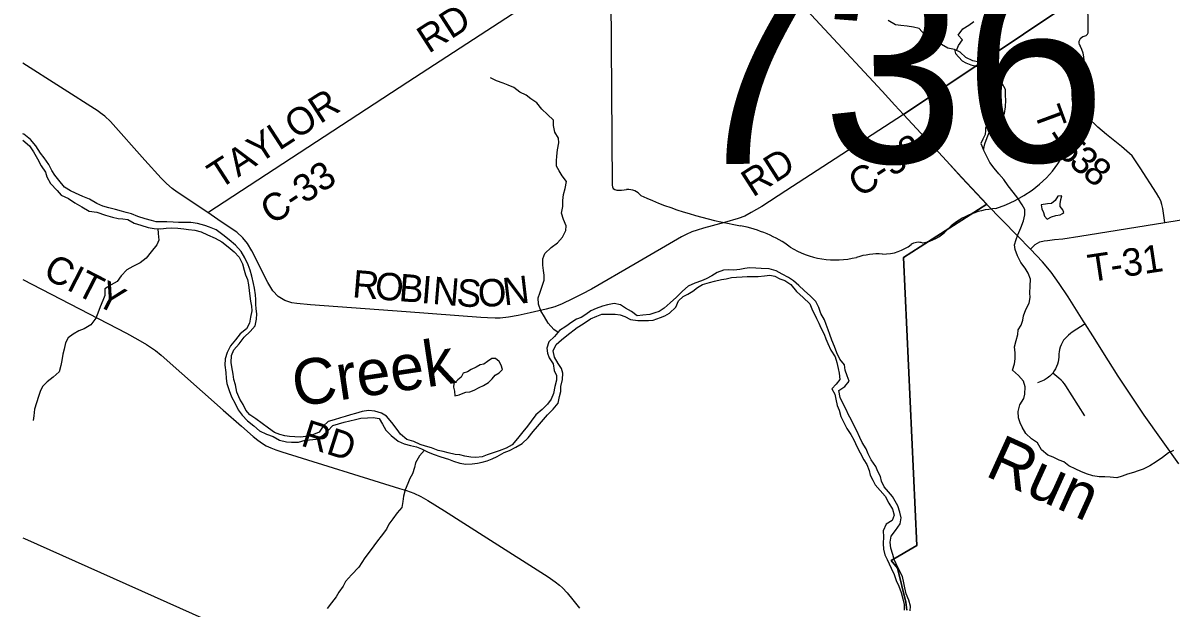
# Model space of a CAD drawing. Extents: x 114604 to 551442, y 316898 to 567001.
# Drawn here: x 114843 to 127408, y 445868 to 452265 of the extents above; entities that cross this region are included whole.
import ezdxf

# ---------------------------------------------------------------- set-up
doc = ezdxf.new("R2010")
doc.units = 0
for name, color, linetype in [('_CIVIL_CONSTRUCTION', 7, 'Continuous'), ('BD_X_Building', 7, 'Continuous'), ('DV_X_County_Line', 7, 'Continuous'), ('GE_P_Alignment_1000_Bearings', 7, 'Continuous'), ('GE_P_Alignment_1000_Cardinal_Points', 7, 'Continuous'), ('GE_P_Alignment_500_Bearings', 7, 'Continuous'), ('GE_P_Alignment_500_Curve_Data', 7, 'Continuous'), ('GE_P_Alignment_500_Distances', 7, 'Continuous'), ('MT_X_Edge_Line', 7, 'Continuous'), ('PM_P_Cells', 7, 'Continuous'), ('PM_P_CL_Double_Solid', 7, 'Continuous'), ('PM_P_Crosswalk', 7, 'Continuous'), ('RD_P_GR_Rt', 7, 'Continuous')]:
    doc.layers.add(name, color=color, linetype=linetype)

msp = doc.modelspace()

# ---------------------------------------------------------------- linework, layer by layer
at = {"layer": '_CIVIL_CONSTRUCTION'}
for points in [[(123616, 452198), (123225, 452619), (123134, 452727), (123058, 452836), (122985, 452965), (122922, 453099), (122817, 453341), (122710, 453577), (122654, 453690), (122613, 453761), (122533, 453877), (122469, 453961)], [(124481, 451264), (124385, 451367), (124246, 451520), (123616, 452198)], [(124951, 450757), (124864, 450851), (124481, 451264)], [(125872, 449792), (125728, 449936), (125392, 450282), (125120, 450572), (124951, 450757)], [(126446, 449008), (126391, 449094), (126281, 449272), (126183, 449415), (126098, 449541), (126002, 449654), (125872, 449792)], [(127493, 447446), (127113, 447976), (126946, 448227), (126829, 448404), (126725, 448571), (126552, 448844), (126469, 448974), (126446, 449008)]]:
    msp.add_lwpolyline(points, dxfattribs=at)
at = {"layer": 'DV_X_County_Line'}
for points in [[(117283, 448031), (117253, 448095), (117215, 448152), (117183, 448228), (117169, 448308), (117151, 448366), (117143, 448424), (117128, 448504), (117122, 448554), (117126, 448629), (117152, 448691), (117208, 448755), (117264, 448829), (117330, 448893), (117384, 448953), (117400, 449027), (117403, 449083), (117395, 449139), (117393, 449191), (117393, 449241), (117389, 449293), (117379, 449365), (117365, 449415), (117347, 449496), (117331, 449562), (117309, 449620), (117270, 449696), (117230, 449768), (117168, 449834), (117100, 449895), (117030, 449949), (116956, 450005), (116886, 450031), (116834, 450051), (116752, 450074), (116682, 450082), (116610, 450082), (116546, 450084), (116488, 450086), (116416, 450092), (116362, 450090), (116302, 450092), (116250, 450105), (116180, 450125), (116102, 450149), (116030, 450177), (115974, 450191), (115922, 450207), (115856, 450227), (115782, 450244), (115716, 450262), (115650, 450292), (115572, 450338), (115500, 450366), (115418, 450404), (115365, 450431), (115299, 450471), (115237, 450545), (115193, 450601), (115161, 450651), (115127, 450719), (115077, 450792), (115035, 450842), (114985, 450920), (114927, 450992), (114853, 451050), (114843, 451052)], [(114843, 450984), (114843, 450984), (114915, 450922), (114959, 450856), (115003, 450780), (115043, 450702), (115089, 450633), (115103, 450583), (115145, 450511), (115218, 450433), (115262, 450383), (115340, 450346), (115410, 450300), (115486, 450256), (115566, 450208), (115652, 450196), (115748, 450164), (115822, 450143), (115886, 450129), (115938, 450125), (115990, 450117), (116062, 450075), (116132, 450053), (116212, 450030), (116280, 450018), (116352, 450016), (116412, 450022), (116474, 450024), (116540, 450020), (116604, 450014), (116656, 450008), (116726, 450000), (116792, 449981), (116864, 449949), (116946, 449911), (117018, 449873), (117088, 449817), (117154, 449764), (117208, 449704), (117245, 449630), (117265, 449562), (117279, 449510), (117301, 449460), (117311, 449402), (117319, 449339), (117327, 449279), (117335, 449225), (117343, 449167), (117349, 449117), (117333, 449047), (117324, 448981), (117288, 448921), (117220, 448865), (117168, 448799), (117116, 448735), (117078, 448663), (117058, 448591), (117054, 448523), (117063, 448444), (117069, 448376), (117075, 448324), (117099, 448246), (117125, 448176), (117165, 448104), (117199, 448035), (117241, 447975), (117301, 447913), (117371, 447861), (117432, 447805), (117508, 447768), (117582, 447742)], [(124423, 446303), (124377, 446397), (124365, 446453), (124343, 446523), (124333, 446589), (124346, 446654), (124392, 446716), (124444, 446788), (124456, 446854), (124442, 446916), (124418, 446984), (124390, 447036), (124360, 447086), (124316, 447140), (124270, 447193), (124241, 447255), (124227, 447307), (124201, 447361), (124179, 447417), (124125, 447489), (124093, 447553), (124071, 447608), (124027, 447676), (124003, 447734), (123969, 447804), (123934, 447876), (123906, 447930), (123880, 447982), (123854, 448039), (123824, 448093), (123788, 448171), (123774, 448247), (123838, 448291), (123884, 448349), (123862, 448407), (123842, 448467), (123833, 448527), (123785, 448588), (123751, 448660), (123725, 448726), (123697, 448796), (123673, 448858), (123655, 448910), (123635, 448968), (123617, 449019), (123575, 449087), (123554, 449153), (123520, 449219), (123464, 449279), (123394, 449339), (123334, 449394), (123278, 449444), (123222, 449482), (123152, 449520), (123088, 449554), (123010, 449578), (122922, 449580), (122866, 449585), (122794, 449587), (122742, 449581)], [(122742, 449581), (122688, 449569), (122622, 449561), (122568, 449565), (122512, 449561), (122440, 449535), (122384, 449501), (122320, 449467), (122268, 449445), (122196, 449421), (122122, 449389), (122062, 449333), (121995, 449267), (121927, 449205), (121861, 449145), (121807, 449111), (121757, 449095), (121703, 449077), (121629, 449071), (121567, 449062), (121503, 449112), (121437, 449148), (121383, 449182), (121315, 449196), (121241, 449184), (121187, 449168), (121117, 449144), (121059, 449116), (121003, 449076), (120953, 449046), (120901, 449025), (120849, 448995), (120783, 448947), (120717, 448901), (120660, 448837), (120600, 448777), (120578, 448708), (120584, 448656), (120602, 448602), (120646, 448538), (120658, 448466), (120684, 448410), (120682, 448360), (120664, 448290), (120649, 448212), (120623, 448151), (120585, 448097), (120525, 448037), (120457, 447979), (120407, 447911), (120365, 447857), (120315, 447795), (120255, 447723), (120198, 447651), (120132, 447615), (120056, 447587), (119988, 447564), (119922, 447542), (119870, 447522), (119800, 447512), (119746, 447516), (119680, 447530), (119626, 447542), (119572, 447548), (119498, 447566), (119442, 447579), (119388, 447591), (119314, 447621), (119248, 447639), (119190, 447655), (119120, 447689), (119046, 447711), (118977, 447770), (118937, 447820), (118881, 447896), (118821, 447966), (118769, 447998), (118693, 448021), (118625, 448029), (118555, 448015), (118483, 447995), (118427, 447979), (118371, 447961), (118317, 447947), (118249, 447927), (118185, 447909), (118129, 447855), (118084, 447791), (118006, 447759), (117934, 447744), (117884, 447736), (117818, 447738), (117762, 447742), (117708, 447750), (117654, 447764), (117598, 447786), (117529, 447834), (117461, 447887), (117391, 447937), (117327, 447981), (117283, 448031)], [(117582, 447742), (117652, 447702), (117728, 447686), (117784, 447680), (117858, 447682), (117930, 447702), (117980, 447707), (118052, 447715), (118128, 447757), (118181, 447807), (118235, 447863), (118295, 447883), (118357, 447901), (118421, 447913), (118481, 447931), (118541, 447943), (118613, 447947), (118675, 447953), (118741, 447942), (118779, 447880), (118815, 447814), (118873, 447754), (118948, 447694), (119016, 447665), (119086, 447645), (119152, 447629), (119206, 447609), (119270, 447577), (119332, 447549), (119416, 447520), (119502, 447496), (119554, 447474), (119626, 447452), (119690, 447440), (119760, 447444), (119818, 447452), (119870, 447464), (119922, 447478), (119980, 447499), (120032, 447523), (120108, 447567), (120168, 447591), (120238, 447625), (120307, 447667), (120371, 447729), (120427, 447797), (120475, 447851), (120517, 447905), (120583, 447981), (120647, 448043), (120699, 448109), (120715, 448179), (120729, 448235), (120730, 448290), (120750, 448366), (120752, 448436), (120736, 448486), (120700, 448542), (120660, 448610), (120646, 448680), (120678, 448748), (120738, 448802), (120797, 448848), (120907, 448936), (120973, 448974), (121053, 449030), (121123, 449060), (121177, 449082), (121253, 449082), (121323, 449080), (121379, 449074), (121431, 449054), (121493, 449024), (121571, 449011), (121629, 449013), (121689, 449013), (121739, 449017), (121819, 449043), (121869, 449063), (121921, 449091), (121987, 449159), (122017, 449227), (122069, 449273), (122119, 449299), (122174, 449331), (122224, 449371), (122280, 449407), (122358, 449427), (122410, 449443), (122488, 449461), (122540, 449469), (122598, 449481), (122654, 449487), (122714, 449489), (122768, 449493), (122836, 449492), (122890, 449494), (122960, 449500), (123018, 449506), (123072, 449496), (123126, 449468)], [(123126, 449468), (123182, 449450), (123246, 449404), (123310, 449328), (123382, 449263), (123454, 449193), (123478, 449141), (123529, 449033), (123553, 448981), (123577, 448930), (123611, 448862), (123631, 448812), (123653, 448760), (123685, 448688), (123731, 448614), (123749, 448552), (123766, 448487), (123776, 448435), (123782, 448367), (123744, 448315), (123696, 448263), (123728, 448205), (123738, 448153), (123754, 448081), (123776, 448031), (123796, 447961), (123832, 447890), (123861, 447832), (123903, 447764), (123937, 447708), (123973, 447628), (124005, 447566), (124047, 447487), (124079, 447437), (124103, 447371), (124117, 447319), (124145, 447265), (124170, 447215), (124224, 447153), (124280, 447092), (124318, 447014), (124360, 446948), (124378, 446884), (124358, 446826), (124292, 446784), (124258, 446712), (124260, 446646), (124257, 446572), (124263, 446511), (124277, 446449), (124303, 446399), (124345, 446303)], [(124345, 446303), (124377, 446236), (124401, 446168), (124428, 446106), (124454, 446038), (124474, 445970), (124489, 445906), (124487, 445845)], [(124555, 445836), (124557, 445888), (124538, 445954), (124508, 446022), (124496, 446090), (124485, 446144), (124471, 446212), (124423, 446303)]]:
    msp.add_lwpolyline(points, dxfattribs=at)
at = {"layer": 'GE_P_Alignment_1000_Bearings'}
msp.add_lwpolyline([(114843, 446635), (114861, 446627), (119778, 444430), (123501, 442743), (125726, 441762), (128111, 440653), (128479, 440489)], dxfattribs=at)
at = {"layer": 'GE_P_Alignment_1000_Cardinal_Points'}
for points in [[(127339, 450084), (127317, 450237), (127309, 450279), (127297, 450319), (127276, 450359), (127249, 450404), (127069, 450683), (126982, 450813), (126867, 450913), (126701, 451045), (126607, 451127), (126498, 451233), (126467, 451288), (126344, 451603), (126217, 451919)], [(126412, 449934), (127339, 450084), (129318, 450403), (130613, 450617), (130681, 450624), (130803, 450623), (131563, 450572), (132119, 450538)], [(125872, 449792), (125920, 449843), (125974, 449873), (126019, 449882), (126056, 449885), (126132, 449896), (126226, 449904), (126412, 449934)], [(126469, 448974), (126328, 448883), (126309, 448870), (126286, 448852), (126267, 448835), (126249, 448816), (126233, 448795), (126217, 448769), (126205, 448744), (126196, 448719), (126188, 448693), (126184, 448669), (126181, 448646), (126179, 448612), (126177, 448586), (126173, 448560), (126166, 448535), (126156, 448509), (126144, 448484), (126130, 448460), (126114, 448435), (126081, 448404), (126052, 448381), (126019, 448361), (125983, 448344), (125948, 448331)], [(126465, 447971), (126256, 448299), (126241, 448321), (126225, 448341), (126206, 448360), (126180, 448382), (126114, 448435)]]:
    msp.add_lwpolyline(points, dxfattribs=at)
at = {"layer": 'GE_P_Alignment_500_Bearings'}
for points in [[(116865, 450191), (119055, 451622), (120275, 452411), (121363, 453112), (122533, 453877), (124525, 455162), (124893, 455400), (125060, 455508), (125795, 455981)], [(116865, 450191), (116532, 450414), (116476, 450456), (116414, 450510), (116354, 450567), (116178, 450764), (115801, 451189), (115740, 451246), (115715, 451265), (115690, 451283), (115665, 451302), (114843, 451826)], [(124481, 451264), (123193, 450430), (122929, 450259), (122814, 450192), (122745, 450154), (122672, 450126), (122520, 450083), (122291, 450023), (122223, 450000), (122163, 449980), (122102, 449952), (122051, 449925), (121544, 449630), (121066, 449354), (120959, 449298), (120857, 449248), (120743, 449193), (120664, 449163), (120570, 449136), (120395, 449096), (120262, 449068), (120157, 449048), (120066, 449039), (120011, 449037), (119929, 449040), (119853, 449045), (119038, 449106), (117991, 449183), (117841, 449196), (117785, 449206), (117711, 449230), (117637, 449275), (117578, 449337), (117522, 449429), (117484, 449505), (117403, 449669), (117347, 449775), (117301, 449853), (117250, 449915), (117183, 449977), (117014, 450092), (116865, 450191)], [(114843, 449461), (115977, 448872), (116100, 448805), (116197, 448750), (116239, 448722), (116293, 448684), (116356, 448633), (117035, 448033), (117236, 447855), (117362, 447744), (117414, 447702), (117465, 447666), (117505, 447642), (117556, 447618), (117611, 447596), (117676, 447574), (118966, 447176), (119041, 447152), (119121, 447123), (119199, 447087), (119275, 447045), (119458, 446930), (119921, 446636), (120590, 446209), (120668, 446155), (120715, 446117), (120747, 446089), (120799, 446034), (120862, 445959), (120934, 445867)]]:
    msp.add_lwpolyline(points, dxfattribs=at)
at = {"layer": 'GE_P_Alignment_500_Curve_Data'}
for p, q in [((126502, 452174), (126490, 453832)), ((121271, 453661), (121293, 450491)), ((126502, 452174), (126502, 452174))]:
    msp.add_line(p, q, dxfattribs=at)
for centre, major_axis, ratio, start_param, end_param in [((126490, 452052), (89.9, 0.6), 0.8, 1.883978, 3.671073), ((126440, 452167), (62.2, 0.4), 0.8, 5.05454, 6.418171), ((125919, 451838), (540, 4), 0.8, 5.934695, 6.695948), ((126715, 451481), (393, 3), 0.8, 2.387724, 3.262537), ((124959, 451258), (1385, 10), 0.8, 5.101753, 6.440018), ((121354, 450485), (61, 0.4), 0.8, 3.00124, 4.508301), ((121361, 450809), (466, 3), 0.8, 4.665946, 4.897461), ((121460, 450310), (168, 1), 0.8, 0.519207, 1.627899), ((123559, 453173), (3998, 29), 0.800001, 4.195996, 4.488959), ((125555, 449632), (758, 5), 0.8, 1.647645, 2.488433), ((122396, 449075), (1251, 9), 0.8, 0.823519, 1.323588), ((124590, 450208), (447, 3), 0.8, 4.937069, 5.64225), ((124259, 450077), (423, 3), 0.8, 4.691044, 5.507374), ((124644, 449772), (119, 1), 0.8, 1.147584, 2.315152), ((123740, 450310), (794, 6), 0.8, 4.026481, 4.996735), ((124207, 449218), (652, 5), 0.8, 1.495662, 1.94098)]:
    msp.add_ellipse(centre, major_axis=major_axis, ratio=ratio, start_param=start_param, end_param=end_param, dxfattribs=at)
at = {"layer": 'GE_P_Alignment_500_Distances'}
for points in [[(119245, 466519), (123833, 459743), (123546, 459560), (125794, 455984), (125059, 455511), (124892, 455403), (124524, 455165), (125367, 453831), (126234, 452438), (124479, 451266), (124863, 450854), (125119, 450574), (125391, 450284), (124481, 449701), (124627, 446551), (124345, 446387), (124416, 446304), (124507, 445931), (124516, 445846)], [(124516, 445846), (124507, 445931), (124416, 446304), (124345, 446387), (124627, 446551), (124481, 449701), (125391, 450284), (125119, 450574), (124863, 450854), (124479, 451266), (126234, 452438), (125367, 453831), (124524, 455165), (124892, 455403), (125059, 455511), (125794, 455984), (123546, 459560), (123833, 459743), (119245, 466519)]]:
    msp.add_lwpolyline(points, dxfattribs=at)
at = {"layer": 'MT_X_Edge_Line'}
for points in [[(125037, 451976), (125050, 451930), (125086, 451890), (125122, 451853), (125164, 451829), (125216, 451809), (125260, 451795), (125310, 451783), (125356, 451777), (125402, 451783), (125442, 451773), (125472, 451737), (125478, 451695), (125488, 451649), (125514, 451597), (125536, 451550), (125544, 451502), (125546, 451456), (125550, 451416), (125550, 451382), (125538, 451328), (125510, 451284), (125479, 451244), (125431, 451212), (125403, 451170), (125379, 451120), (125377, 451090), (125375, 451044), (125349, 450996), (125325, 450948), (125357, 450878)], [(125357, 450878), (125371, 450942), (125395, 451012), (125417, 451068), (125439, 451130), (125489, 451186), (125551, 451216), (125586, 451276), (125598, 451348), (125600, 451420), (125596, 451472), (125596, 451536), (125556, 451611), (125532, 451671), (125522, 451721), (125502, 451791), (125442, 451835), (125372, 451841), (125308, 451835), (125238, 451851), (125164, 451887), (125099, 451946), (125037, 451976)], [(126219, 450183), (126236, 450191), (126224, 450221), (126194, 450257), (126194, 450287), (126204, 450334), (126212, 450374), (126168, 450370), (126142, 450324), (126100, 450292), (126056, 450288), (125986, 450276)], [(125986, 450276), (125996, 450234), (126014, 450192), (126022, 450151), (126054, 450119), (126100, 450145), (126146, 450161), (126194, 450169), (126219, 450183)], [(119989, 448595), (119974, 448595), (119926, 448565), (119886, 448533), (119846, 448527), (119804, 448503), (119750, 448476), (119708, 448452), (119662, 448436), (119640, 448394), (119602, 448362), (119560, 448324), (119555, 448282), (119565, 448239), (119571, 448189)], [(119571, 448189), (119617, 448199), (119661, 448219), (119691, 448229), (119733, 448231), (119783, 448251), (119837, 448281), (119883, 448301), (119938, 448333), (119978, 448373), (120010, 448415), (120056, 448441), (120092, 448475), (120076, 448525), (120056, 448565), (120014, 448595), (119989, 448595)]]:
    msp.add_lwpolyline(points, dxfattribs=at)
at = {"layer": 'PM_P_Cells'}
for points in [[(125738, 447948), (125736, 448018), (125754, 448090), (125798, 448158), (125807, 448208), (125813, 448285), (125795, 448347), (125739, 448409), (125673, 448469), (125697, 448539), (125701, 448593), (125701, 448659), (125697, 448725), (125713, 448794), (125730, 448858), (125736, 448908), (125768, 448960), (125786, 449014), (125794, 449064), (125818, 449132), (125854, 449202), (125866, 449264), (125862, 449314), (125867, 449388), (125869, 449462), (125845, 449531), (125813, 449583), (125765, 449645), (125727, 449719), (125701, 449789), (125695, 449841), (125715, 449897), (125733, 449949), (125764, 450024), (125794, 450100), (125810, 450168), (125808, 450226), (125780, 450276), (125730, 450348), (125682, 450414), (125626, 450483), (125578, 450555), (125524, 450617), (125473, 450677), (125425, 450741), (125387, 450813), (125357, 450878), (125371, 450942), (125395, 451012), (125417, 451068), (125439, 451130), (125489, 451186), (125551, 451216), (125586, 451276), (125598, 451348), (125600, 451420), (125596, 451472), (125596, 451536), (125556, 451611), (125532, 451671), (125522, 451721), (125502, 451791), (125442, 451835), (125372, 451841), (125308, 451835), (125238, 451851), (125164, 451887), (125099, 451946), (125037, 451976), (124965, 451988), (124895, 452030), (124831, 452042), (124763, 452080), (124715, 452134), (124653, 452203), (124591, 452219), (124521, 452231), (124451, 452239), (124393, 452245), (124313, 452291)], [(125059, 451965), (125081, 452018), (125127, 452080), (125079, 452132), (125131, 452202), (125197, 452240), (125251, 452282)], [(120699, 448880), (120655, 448913), (120591, 448981), (120551, 449051), (120511, 449119), (120485, 449191), (120483, 449258), (120499, 449310), (120527, 449388), (120549, 449454), (120546, 449506), (120540, 449560), (120534, 449618), (120534, 449686), (120554, 449746), (120624, 449810), (120692, 449860), (120750, 449922), (120784, 449996), (120787, 450046), (120761, 450115), (120737, 450187), (120751, 450259), (120751, 450323), (120761, 450389), (120777, 450455), (120793, 450531), (120745, 450595), (120713, 450648), (120684, 450700), (120684, 450756), (120686, 450808), (120692, 450878), (120708, 450954), (120706, 451004), (120664, 451070), (120648, 451143), (120648, 451203), (120583, 451263), (120523, 451321), (120467, 451391), (120401, 451437), (120349, 451476), (120283, 451508), (120217, 451558), (120153, 451586), (120099, 451606), (120025, 451634), (119959, 451667)], [(116320, 450017), (116324, 449962), (116332, 449892), (116310, 449840), (116246, 449762), (116193, 449692), (116125, 449642), (116047, 449604), (115981, 449566), (115919, 449502), (115875, 449440), (115807, 449402), (115739, 449358), (115739, 449284), (115719, 449232), (115688, 449160), (115664, 449092), (115640, 449036), (115586, 448966), (115512, 448922), (115454, 448898), (115394, 448862), (115338, 448822), (115310, 448768), (115294, 448700), (115278, 448642), (115267, 448576), (115257, 448518), (115239, 448449), (115175, 448391), (115109, 448340), (115057, 448290), (115031, 448235), (115015, 448181), (114971, 448041), (114964, 447971), (114956, 447919)], [(127436, 447589), (127382, 447563), (127314, 447515), (127244, 447465), (127176, 447421), (127104, 447385), (127049, 447367), (126997, 447349), (126931, 447331), (126875, 447308), (126815, 447292), (126743, 447300), (126685, 447302), (126623, 447304), (126553, 447314), (126483, 447336), (126423, 447362), (126367, 447386), (126289, 447424), (126235, 447467), (126183, 447485), (126117, 447517), (126060, 447539), (125990, 447597), (125948, 447673), (125882, 447719), (125818, 447776), (125780, 447844), (125758, 447894), (125738, 447948)], [(119239, 447593), (119182, 447533), (119140, 447455), (119128, 447403), (119108, 447337), (119078, 447283), (119056, 447231), (119026, 447161), (119009, 447090), (119001, 447034), (118991, 446968), (118937, 446908), (118893, 446844), (118849, 446784), (118821, 446730), (118765, 446654), (118723, 446602), (118682, 446548), (118644, 446492), (118586, 446418), (118521, 446316)], [(118521, 446316), (118440, 446231), (118372, 446158), (118347, 446106), (118301, 446042), (118271, 445991), (118219, 445923), (118171, 445861)]]:
    msp.add_lwpolyline(points, dxfattribs=at)

# ---------------------------------------------------------------- texts
at = {"layer": 'BD_X_Building'}
for s, p in [('s', (123836, 451885)), ('r', (123836, 451885)), ('736', (123483, 451810))]:
    msp.add_text(s, height=1, rotation=0.411, dxfattribs=at).set_placement(p)
at = {"layer": 'GE_P_Alignment_500_Curve_Data'}
msp.add_text('736', height=2088.3, rotation=0.411, dxfattribs=at).set_placement((122043, 450720))
at = {"layer": 'PM_P_CL_Double_Solid'}
for s, rotation, p in [('RD', 32.7307, (119283, 451926)), ('TAYLOR', 32.9733, (116992, 450440)), ('C-38', 32.6718, (124001, 450350)), ('RD', 32.7308, (122832, 450354)), ('C-33', 33.1461, (117569, 450051)), ('CITY', 332.7171, (115049, 449489)), ('R', 355.2793, (118441, 449267)), ('O', 355.2751, (118687, 449246)), ('B', 355.28, (118950, 449225)), ('I', 355.2812, (119195, 449204)), ('N', 355.2846, (119318, 449194)), ('S', 355.3373, (119581, 449173)), ('O', 3.8794, (119832, 449156)), ('N', 6.6789, (120111, 449175)), ('RD', 342.2888, (117873, 447647))]:
    msp.add_text(s, height=300, rotation=rotation, dxfattribs=at).set_placement(p)
at = {"layer": 'PM_P_Crosswalk'}
for s, rotation, p in [('T', 290.2719, (125903, 451295)), ('-', 302.4545, (126012, 451022)), ('5', 318.4298, (126137, 450849)), ('3', 318.8954, (126277, 450725)), ('8', 321.0218, (126425, 450596)), ('T-31', 8.5421, (126522, 449431))]:
    msp.add_text(s, height=300, rotation=rotation, dxfattribs=at).set_placement(p)
at = {"layer": 'RD_P_GR_Rt'}
for s, height, rotation, p in [('Creek', 499.9, 8.4873, (117828, 448067)), ('Run', 500, 335.5486, (125360, 447320))]:
    msp.add_text(s, height=height, rotation=rotation, dxfattribs=at).set_placement(p)

doc.saveas('drawing.dxf')
